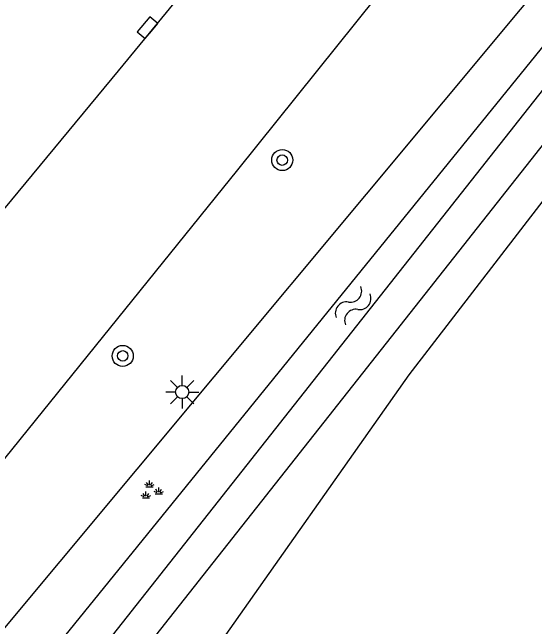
# Model space of a CAD drawing. Extents: x 126000 to 131009, y 393000 to 395500.
# Drawn here: x 130429.28 to 130449.11, y 393568.51 to 393591.81 of the extents above; entities that cross this region are included whole.
import ezdxf

# ---------------------------------------------------------------- set-up
doc = ezdxf.new("R2010")
doc.units = 0
for name, color, linetype in [('gg-knt-bronhoudergrens', 7, 'Continuous'), ('gg-knt-verharding', 7, 'Continuous'), ('gg-kntw-bovenkant insteek waterloop', 7, 'Continuous'), ('gg-kntw-waterlijn', 7, 'Continuous'), ('gt-symb-boom', 7, 'Continuous'), ('gt-symb-groenvak', 7, 'Continuous'), ('gt-symb-kolk', 7, 'Continuous'), ('gt-symb-lichtmast', 7, 'Continuous'), ('gt-symb-watersymbool', 7, 'Continuous')]:
    doc.layers.add(name, color=color, linetype=linetype)

# ---------------------------------------------------------------- blocks, each defined once
blk = doc.blocks.new('gt0-KOLK')
at = {"layer": 'gt-symb-kolk'}
blk.add_lwpolyline([(0, 0), (0.375, 0), (0.375, 0.4), (-0.375, 0.4), (-0.375, 0), (0, 0)], dxfattribs=at)
blk = doc.blocks.new('gt0-GRVAK')
at = {"layer": 'gt-symb-groenvak'}
for p, q in [((-0.11, 0.189), (-0.228, 0.24)), ((-0.091, 0.211), (-0.156, 0.322)), ((-0.047, 0.214), (-0.047, 0.393)), ((-0.004, 0.211), (0.061, 0.322)), ((0.015, 0.189), (0.133, 0.24)), ((-0.182, 0.153), (0.088, 0.153)), ((0.262, -0.052), (0.197, 0.059)), ((0.305, -0.049), (0.305, 0.13)), ((0.349, -0.052), (0.414, 0.059)), ((-0.245, -0.228), (-0.363, -0.177)), ((-0.226, -0.206), (-0.291, -0.095)), ((-0.183, -0.203), (-0.183, -0.024)), ((-0.139, -0.206), (-0.074, -0.095)), ((-0.12, -0.228), (-0.002, -0.177)), ((0.243, -0.074), (0.125, -0.023)), ((0.17, -0.11), (0.441, -0.11)), ((0.368, -0.074), (0.486, -0.023)), ((-0.318, -0.264), (-0.047, -0.264))]:
    blk.add_line(p, q, dxfattribs=at)
blk = doc.blocks.new('gt0-LMAST')
at = {"layer": 'gt-symb-lichtmast'}
for p, q in [((-0.005, 0.246), (-0.005, 0.621)), ((-0.182, 0.173), (-0.447, 0.438)), ((0.172, 0.173), (0.437, 0.438)), ((-0.255, -0.004), (-0.63, -0.004)), ((-0.182, -0.181), (-0.447, -0.446)), ((0.437, -0.446), (0.172, -0.181)), ((0.245, -0.004), (0.62, -0.004)), ((-0.005, -0.254), (-0.005, -0.629))]:
    blk.add_line(p, q, dxfattribs=at)
blk.add_circle((-0.005, -0.004), 0.25, dxfattribs=at)
blk = doc.blocks.new('gt0-BOOM')
at = {"layer": 'gt-symb-boom'}
for radius in [0.4, 0.2]:
    blk.add_circle((0, 0), radius, dxfattribs=at)
blk = doc.blocks.new('gt0-WA')
at = {"layer": 'gt-symb-watersymbool'}
for centre, start, end in [((-0.323, 0.022), 28.0725, 151.9275), ((0.427, 0.422), 208.0725, 331.9275), ((-0.323, -0.428), 28.0725, 151.9275), ((0.427, -0.028), 208.0725, 331.9275)]:
    blk.add_arc(centre, 0.425, start, end, dxfattribs=at)

msp = doc.modelspace()

# ---------------------------------------------------------------- linework, layer by layer
at = {"layer": 'gg-knt-bronhoudergrens'}
msp.add_lwpolyline([(130473.707, 393588.823), (130468.157, 393603.417), (130467.774, 393596.446), (130464.054, 393596.297), (130463.82, 393603.368), (130444.334, 393578.061), (130436.759, 393567.323), (130422.054, 393550.43), (130421.525, 393548.71), (130421.79, 393546.594), (130429.463, 393524.766), (130431.254, 393524.16)], dxfattribs=at)
at = {"layer": 'gg-knt-verharding'}
for p, q in [((130468.21, 393623.655), (130437.828, 393585.836)), ((130433.318, 393589.586), (130436.076, 393592.94)), ((130424.624, 393579.103), (130433.318, 393589.586)), ((130437.828, 393585.836), (130417.465, 393560.631))]:
    msp.add_line(p, q, dxfattribs=at)
at = {"layer": 'gg-kntw-bovenkant insteek waterloop'}
msp.add_line((130423.17, 393553.541), (130464.315, 393605.646), dxfattribs=at)
msp.add_lwpolyline([(130463.11, 393607.231), (130460.24, 393605.931), (130419.39, 393556.981)], dxfattribs=at)
at = {"layer": 'gg-kntw-waterlijn'}
msp.add_line((130461.527, 393605.444), (130419.612, 393553.786), dxfattribs=at)
msp.add_lwpolyline([(130421.11, 393553.03), (130462.126, 393604.971), (130461.527, 393605.444)], dxfattribs=at)

# ---------------------------------------------------------------- block references
at = {"layer": 'gt-symb-boom'}
for p in [(130439.529, 393586.205), (130433.476, 393578.781)]:
    msp.add_blockref('gt0-BOOM', p, dxfattribs=at)
at = {"layer": 'gt-symb-groenvak'}
msp.add_blockref('gt0-GRVAK', (130434.539, 393573.665), dxfattribs=at)
at = {"layer": 'gt-symb-kolk', "rotation": 50.355825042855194}
msp.add_blockref('gt0-KOLK', (130434.571, 393591.097), dxfattribs=at)
at = {"layer": 'gt-symb-lichtmast'}
msp.add_blockref('gt0-LMAST', (130435.738, 393577.415), dxfattribs=at)
at = {"layer": 'gt-symb-watersymbool', "rotation": -128.3019938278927}
msp.add_blockref('gt0-WA', (130442.254, 393580.72), dxfattribs=at)

doc.saveas('drawing.dxf')
